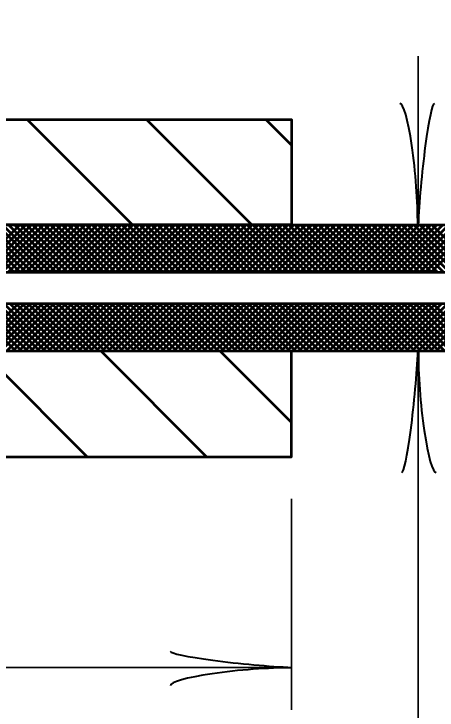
# Model space of a CAD drawing. Extents: x -1 to 679, y 0 to 440.
# Drawn here: x 552.35 to 562.39, y 210.66 to 227.17 of the extents above; entities that cross this region are included whole.
import ezdxf

# ---------------------------------------------------------------- set-up
doc = ezdxf.new("R2010")
doc.units = 0
doc.header["$LTSCALE"] = 0.8
doc.layers.add('1', color=7, linetype='Continuous', lineweight=53)

msp = doc.modelspace()

# ---------------------------------------------------------------- linework, layer by layer
at = {"layer": '1', "lineweight": 35}
for p, q in [((561.936, 222.1716), (561.936, 226.1716)), ((561.936, 219.1716), (561.936, 206.9216)), ((558.936, 215.6716), (558.936, 210.6716)), ((530.9762, 211.6716), (558.936, 211.6716))]:
    msp.add_line(p, q, dxfattribs=at)
at = {"layer": '1'}
for p, q in [((555.1649, 222.1716), (552.6649, 224.6716)), ((557.9934, 222.1716), (555.4934, 224.6716)), ((558.936, 224.0574), (558.3218, 224.6716)), ((552.3568, 221.0466), (549.9818, 223.4216)), ((552.4982, 221.0466), (550.1232, 223.4216)), ((552.6396, 221.0466), (550.2646, 223.4216)), ((552.781, 221.0466), (550.406, 223.4216)), ((552.9224, 221.0466), (550.5474, 223.4216)), ((551.3608, 221.0466), (552.4858, 222.1716)), ((551.5023, 221.0466), (552.6273, 222.1716)), ((551.6437, 221.0466), (552.7687, 222.1716)), ((551.7851, 221.0466), (552.9101, 222.1716)), ((551.9265, 221.0466), (553.0515, 222.1716)), ((553.0638, 221.0466), (551.9388, 222.1716)), ((552.0679, 221.0466), (553.1929, 222.1716)), ((553.2052, 221.0466), (552.0802, 222.1716)), ((552.2093, 221.0466), (553.3343, 222.1716)), ((553.3467, 221.0466), (552.2217, 222.1716)), ((552.3507, 221.0466), (553.4757, 222.1716)), ((553.4881, 221.0466), (552.3631, 222.1716)), ((552.4922, 221.0466), (553.6172, 222.1716)), ((553.6295, 221.0466), (552.5045, 222.1716)), ((552.6337, 221.0466), (553.7587, 222.1716)), ((553.7709, 221.0466), (552.6459, 222.1716)), ((552.7751, 221.0466), (553.9001, 222.1716)), ((553.9124, 221.0466), (552.7874, 222.1716)), ((552.9165, 221.0466), (554.0415, 222.1716)), ((554.0538, 221.0466), (552.9288, 222.1716)), ((553.0579, 221.0466), (554.1829, 222.1716)), ((554.1952, 221.0466), (553.0702, 222.1716)), ((553.1993, 221.0466), (554.3243, 222.1716)), ((554.3367, 221.0466), (553.2117, 222.1716)), ((553.3407, 221.0466), (554.4657, 222.1716)), ((554.4781, 221.0466), (553.3531, 222.1716)), ((553.4822, 221.0466), (554.6072, 222.1716)), ((554.6195, 221.0466), (553.4945, 222.1716)), ((553.6236, 221.0466), (554.7486, 222.1716)), ((554.7609, 221.0466), (553.6359, 222.1716)), ((553.765, 221.0466), (554.89, 222.1716)), ((554.9023, 221.0466), (553.7773, 222.1716)), ((553.9064, 221.0466), (555.0314, 222.1716)), ((555.0437, 221.0466), (553.9187, 222.1716)), ((554.0478, 221.0466), (555.1728, 222.1716)), ((555.1852, 221.0466), (554.0602, 222.1716)), ((554.1893, 221.0466), (555.3143, 222.1716)), ((555.3266, 221.0466), (554.2016, 222.1716)), ((554.3307, 221.0466), (555.4557, 222.1716)), ((555.468, 221.0466), (554.343, 222.1716)), ((554.4721, 221.0466), (555.5971, 222.1716)), ((555.6094, 221.0466), (554.4844, 222.1716)), ((554.6135, 221.0466), (555.7385, 222.1716)), ((555.7508, 221.0466), (554.6258, 222.1716)), ((554.7549, 221.0466), (555.8799, 222.1716)), ((555.8922, 221.0466), (554.7672, 222.1716)), ((554.8963, 221.0466), (556.0213, 222.1716)), ((556.0337, 221.0466), (554.9087, 222.1716)), ((555.0377, 221.0466), (556.1627, 222.1716)), ((556.1751, 221.0466), (555.0501, 222.1716)), ((555.1793, 221.0466), (556.3043, 222.1716)), ((556.3166, 221.0466), (555.1916, 222.1716)), ((555.3207, 221.0466), (556.4457, 222.1716)), ((556.458, 221.0466), (555.333, 222.1716)), ((555.4621, 221.0466), (556.5871, 222.1716)), ((556.5994, 221.0466), (555.4744, 222.1716)), ((555.6035, 221.0466), (556.7285, 222.1716)), ((556.7408, 221.0466), (555.6158, 222.1716)), ((555.7449, 221.0466), (556.8699, 222.1716)), ((556.8822, 221.0466), (555.7572, 222.1716)), ((555.8863, 221.0466), (557.0113, 222.1716)), ((557.0237, 221.0466), (555.8987, 222.1716)), ((556.0277, 221.0466), (557.1527, 222.1716)), ((557.1651, 221.0466), (556.0401, 222.1716)), ((556.1692, 221.0466), (557.2942, 222.1716)), ((557.3065, 221.0466), (556.1815, 222.1716)), ((556.3106, 221.0466), (557.4356, 222.1716)), ((557.4479, 221.0466), (556.3229, 222.1716)), ((556.452, 221.0466), (557.577, 222.1716)), ((557.5893, 221.0466), (556.4643, 222.1716)), ((556.5934, 221.0466), (557.7184, 222.1716)), ((557.7307, 221.0466), (556.6057, 222.1716)), ((556.7348, 221.0466), (557.8598, 222.1716)), ((557.8722, 221.0466), (556.7472, 222.1716)), ((556.8763, 221.0466), (558.0013, 222.1716)), ((558.0136, 221.0466), (556.8886, 222.1716)), ((557.0177, 221.0466), (558.1427, 222.1716)), ((558.155, 221.0466), (557.03, 222.1716)), ((557.1591, 221.0466), (558.2841, 222.1716)), ((558.2964, 221.0466), (557.1714, 222.1716)), ((557.3005, 221.0466), (558.4255, 222.1716)), ((558.4378, 221.0466), (557.3128, 222.1716)), ((557.4419, 221.0466), (558.5669, 222.1716)), ((558.5793, 221.0466), (557.4543, 222.1716)), ((557.5833, 221.0466), (558.7083, 222.1716)), ((558.7207, 221.0466), (557.5957, 222.1716)), ((557.7248, 221.0466), (558.8498, 222.1716)), ((558.8622, 221.0466), (557.7372, 222.1716)), ((557.8663, 221.0466), (558.9913, 222.1716)), ((559.0036, 221.0466), (557.8786, 222.1716)), ((558.0077, 221.0466), (559.1327, 222.1716)), ((559.145, 221.0466), (558.02, 222.1716)), ((558.1491, 221.0466), (559.2741, 222.1716)), ((559.2864, 221.0466), (558.1614, 222.1716)), ((558.2905, 221.0466), (559.4155, 222.1716)), ((559.4278, 221.0466), (558.3028, 222.1716)), ((558.4319, 221.0466), (559.5569, 222.1716)), ((559.5693, 221.0466), (558.4443, 222.1716)), ((558.5733, 221.0466), (559.6983, 222.1716)), ((559.7107, 221.0466), (558.5857, 222.1716)), ((558.7147, 221.0466), (559.8397, 222.1716)), ((559.8521, 221.0466), (558.7271, 222.1716)), ((558.8562, 221.0466), (559.9812, 222.1716)), ((559.9935, 221.0466), (558.8685, 222.1716)), ((558.9976, 221.0466), (560.1226, 222.1716)), ((560.1349, 221.0466), (559.0099, 222.1716)), ((559.139, 221.0466), (560.264, 222.1716)), ((560.2763, 221.0466), (559.1513, 222.1716)), ((559.2804, 221.0466), (560.4054, 222.1716)), ((560.4177, 221.0466), (559.2927, 222.1716)), ((559.4218, 221.0466), (560.5468, 222.1716)), ((560.5592, 221.0466), (559.4342, 222.1716)), ((559.5632, 221.0466), (560.6882, 222.1716)), ((560.7006, 221.0466), (559.5756, 222.1716)), ((559.7047, 221.0466), (560.8297, 222.1716)), ((560.842, 221.0466), (559.717, 222.1716)), ((559.8461, 221.0466), (560.9711, 222.1716)), ((560.9834, 221.0466), (559.8584, 222.1716)), ((559.9875, 221.0466), (561.1125, 222.1716)), ((561.1248, 221.0466), (559.9998, 222.1716)), ((560.1289, 221.0466), (561.2539, 222.1716)), ((561.2663, 221.0466), (560.1413, 222.1716)), ((560.2704, 221.0466), (561.3954, 222.1716)), ((561.4077, 221.0466), (560.2827, 222.1716)), ((560.4118, 221.0466), (561.5368, 222.1716)), ((561.5492, 221.0466), (560.4242, 222.1716)), ((560.5532, 221.0466), (561.6782, 222.1716)), ((561.6906, 221.0466), (560.5656, 222.1716)), ((560.6947, 221.0466), (561.8197, 222.1716)), ((561.832, 221.0466), (560.707, 222.1716)), ((560.8361, 221.0466), (561.9611, 222.1716)), ((561.9734, 221.0466), (560.8484, 222.1716)), ((560.9775, 221.0466), (562.1025, 222.1716)), ((562.1148, 221.0466), (560.9898, 222.1716)), ((561.1189, 221.0466), (562.2439, 222.1716)), ((562.2563, 221.0466), (561.1313, 222.1716)), ((561.2603, 221.0466), (562.3853, 222.1716)), ((562.3977, 221.0466), (561.2727, 222.1716)), ((561.4017, 221.0466), (562.5267, 222.1716)), ((562.5391, 221.0466), (561.4141, 222.1716)), ((561.5432, 221.0466), (562.6682, 222.1716)), ((562.6805, 221.0466), (561.5555, 222.1716)), ((561.6846, 221.0466), (562.8096, 222.1716)), ((562.8219, 221.0466), (561.6969, 222.1716)), ((561.826, 221.0466), (562.951, 222.1716)), ((562.9633, 221.0466), (561.8383, 222.1716)), ((561.9674, 221.0466), (563.0924, 222.1716)), ((563.1047, 221.0466), (561.9797, 222.1716)), ((562.1088, 221.0466), (563.2338, 222.1716)), ((563.2462, 221.0466), (562.1212, 222.1716)), ((562.2502, 221.0466), (563.3752, 222.1716)), ((563.3876, 221.0466), (562.2626, 222.1716)), ((550.0743, 217.9216), (552.4493, 220.2966)), ((550.2157, 217.9216), (552.5907, 220.2966)), ((550.3572, 217.9216), (552.7322, 220.2966)), ((550.4986, 217.9216), (552.8736, 220.2966)), ((550.64, 217.9216), (553.015, 220.2966)), ((552.3932, 219.1716), (551.2682, 220.2966)), ((552.5347, 219.1716), (551.4097, 220.2966)), ((552.6761, 219.1716), (551.5511, 220.2966)), ((552.8175, 219.1716), (551.6925, 220.2966)), ((552.9589, 219.1716), (551.8339, 220.2966)), ((553.1003, 219.1716), (551.9753, 220.2966)), ((552.0314, 219.1716), (553.1564, 220.2966)), ((553.2418, 219.1716), (552.1168, 220.2966)), ((552.1728, 219.1716), (553.2978, 220.2966)), ((553.3832, 219.1716), (552.2582, 220.2966)), ((552.3143, 219.1716), (553.4393, 220.2966)), ((553.5247, 219.1716), (552.3997, 220.2966)), ((552.4557, 219.1716), (553.5807, 220.2966)), ((553.6661, 219.1716), (552.5411, 220.2966)), ((552.5971, 219.1716), (553.7221, 220.2966)), ((553.8075, 219.1716), (552.6825, 220.2966)), ((552.7385, 219.1716), (553.8635, 220.2966)), ((553.9489, 219.1716), (552.8239, 220.2966)), ((552.8799, 219.1716), (554.0049, 220.2966)), ((554.0903, 219.1716), (552.9653, 220.2966)), ((553.0213, 219.1716), (554.1463, 220.2966)), ((554.2318, 219.1716), (553.1068, 220.2966)), ((553.1627, 219.1716), (554.2877, 220.2966)), ((554.3732, 219.1716), (553.2482, 220.2966)), ((553.3043, 219.1716), (554.4293, 220.2966)), ((554.5146, 219.1716), (553.3896, 220.2966)), ((553.4457, 219.1716), (554.5707, 220.2966)), ((554.656, 219.1716), (553.531, 220.2966)), ((553.5871, 219.1716), (554.7121, 220.2966)), ((554.7974, 219.1716), (553.6724, 220.2966)), ((553.7285, 219.1716), (554.8535, 220.2966)), ((554.9388, 219.1716), (553.8138, 220.2966)), ((553.8699, 219.1716), (554.9949, 220.2966)), ((555.0802, 219.1716), (553.9552, 220.2966)), ((554.0113, 219.1716), (555.1363, 220.2966)), ((555.2217, 219.1716), (554.0967, 220.2966)), ((554.1527, 219.1716), (555.2777, 220.2966)), ((555.3631, 219.1716), (554.2381, 220.2966)), ((554.2942, 219.1716), (555.4192, 220.2966)), ((555.5045, 219.1716), (554.3795, 220.2966)), ((554.4356, 219.1716), (555.5606, 220.2966)), ((555.6459, 219.1716), (554.5209, 220.2966)), ((554.577, 219.1716), (555.702, 220.2966)), ((555.7874, 219.1716), (554.6624, 220.2966)), ((554.7184, 219.1716), (555.8434, 220.2966)), ((555.9288, 219.1716), (554.8038, 220.2966)), ((554.8598, 219.1716), (555.9848, 220.2966)), ((556.0702, 219.1716), (554.9452, 220.2966)), ((555.0013, 219.1716), (556.1263, 220.2966)), ((556.2117, 219.1716), (555.0867, 220.2966)), ((555.1427, 219.1716), (556.2677, 220.2966)), ((556.3531, 219.1716), (555.2281, 220.2966)), ((555.2841, 219.1716), (556.4091, 220.2966)), ((556.4945, 219.1716), (555.3695, 220.2966)), ((555.4255, 219.1716), (556.5505, 220.2966)), ((556.6359, 219.1716), (555.5109, 220.2966)), ((555.5669, 219.1716), (556.6919, 220.2966)), ((556.7773, 219.1716), (555.6523, 220.2966)), ((555.7083, 219.1716), (556.8333, 220.2966)), ((556.9187, 219.1716), (555.7937, 220.2966)), ((555.8498, 219.1716), (556.9748, 220.2966)), ((557.0602, 219.1716), (555.9352, 220.2966)), ((555.9913, 219.1716), (557.1163, 220.2966)), ((557.2016, 219.1716), (556.0766, 220.2966)), ((556.1327, 219.1716), (557.2577, 220.2966)), ((557.343, 219.1716), (556.218, 220.2966)), ((556.2741, 219.1716), (557.3991, 220.2966)), ((557.4844, 219.1716), (556.3594, 220.2966)), ((556.4155, 219.1716), (557.5405, 220.2966)), ((557.6258, 219.1716), (556.5008, 220.2966)), ((556.5569, 219.1716), (557.6819, 220.2966)), ((557.7672, 219.1716), (556.6422, 220.2966)), ((556.6983, 219.1716), (557.8233, 220.2966)), ((557.9087, 219.1716), (556.7837, 220.2966)), ((556.8397, 219.1716), (557.9647, 220.2966)), ((558.0501, 219.1716), (556.9251, 220.2966)), ((556.9812, 219.1716), (558.1062, 220.2966)), ((558.1916, 219.1716), (557.0666, 220.2966)), ((557.1226, 219.1716), (558.2476, 220.2966)), ((558.333, 219.1716), (557.208, 220.2966)), ((557.264, 219.1716), (558.389, 220.2966)), ((558.4744, 219.1716), (557.3494, 220.2966)), ((557.4054, 219.1716), (558.5304, 220.2966)), ((558.6158, 219.1716), (557.4908, 220.2966)), ((557.5468, 219.1716), (558.6718, 220.2966)), ((558.7572, 219.1716), (557.6322, 220.2966)), ((557.6882, 219.1716), (558.8132, 220.2966)), ((558.8987, 219.1716), (557.7737, 220.2966)), ((557.8297, 219.1716), (558.9547, 220.2966)), ((559.0401, 219.1716), (557.9151, 220.2966)), ((557.9711, 219.1716), (559.0961, 220.2966)), ((559.1815, 219.1716), (558.0565, 220.2966)), ((558.1125, 219.1716), (559.2375, 220.2966)), ((559.3229, 219.1716), (558.1979, 220.2966)), ((558.2539, 219.1716), (559.3789, 220.2966)), ((559.4643, 219.1716), (558.3393, 220.2966)), ((558.3954, 219.1716), (559.5204, 220.2966)), ((559.6057, 219.1716), (558.4807, 220.2966)), ((558.5368, 219.1716), (559.6618, 220.2966)), ((559.7472, 219.1716), (558.6222, 220.2966)), ((558.6782, 219.1716), (559.8032, 220.2966)), ((559.8886, 219.1716), (558.7636, 220.2966)), ((558.8197, 219.1716), (559.9447, 220.2966)), ((560.03, 219.1716), (558.905, 220.2966)), ((558.9611, 219.1716), (560.0861, 220.2966)), ((560.1714, 219.1716), (559.0464, 220.2966)), ((559.1025, 219.1716), (560.2275, 220.2966)), ((560.3128, 219.1716), (559.1878, 220.2966)), ((559.2439, 219.1716), (560.3689, 220.2966)), ((560.4543, 219.1716), (559.3293, 220.2966)), ((559.3853, 219.1716), (560.5103, 220.2966)), ((560.5957, 219.1716), (559.4707, 220.2966)), ((559.5267, 219.1716), (560.6517, 220.2966)), ((560.7372, 219.1716), (559.6122, 220.2966)), ((559.6682, 219.1716), (560.7932, 220.2966)), ((560.8786, 219.1716), (559.7536, 220.2966)), ((559.8096, 219.1716), (560.9346, 220.2966)), ((561.02, 219.1716), (559.895, 220.2966)), ((559.951, 219.1716), (561.076, 220.2966)), ((561.1614, 219.1716), (560.0364, 220.2966)), ((560.0924, 219.1716), (561.2174, 220.2966)), ((561.3028, 219.1716), (560.1778, 220.2966)), ((560.2338, 219.1716), (561.3588, 220.2966)), ((561.4443, 219.1716), (560.3193, 220.2966)), ((560.3752, 219.1716), (561.5002, 220.2966)), ((561.5857, 219.1716), (560.4607, 220.2966)), ((560.5167, 219.1716), (561.6417, 220.2966)), ((561.7271, 219.1716), (560.6021, 220.2966)), ((560.6581, 219.1716), (561.7831, 220.2966)), ((561.8685, 219.1716), (560.7435, 220.2966)), ((560.7996, 219.1716), (561.9246, 220.2966)), ((562.0099, 219.1716), (560.8849, 220.2966)), ((560.941, 219.1716), (562.066, 220.2966)), ((562.1513, 219.1716), (561.0263, 220.2966)), ((561.0824, 219.1716), (562.2074, 220.2966)), ((562.2927, 219.1716), (561.1677, 220.2966)), ((561.2238, 219.1716), (562.3488, 220.2966)), ((562.4342, 219.1716), (561.3092, 220.2966)), ((561.3652, 219.1716), (562.4902, 220.2966)), ((562.5756, 219.1716), (561.4506, 220.2966)), ((561.5067, 219.1716), (562.6317, 220.2966)), ((562.717, 219.1716), (561.592, 220.2966)), ((561.6481, 219.1716), (562.7731, 220.2966)), ((562.8584, 219.1716), (561.7334, 220.2966)), ((561.7895, 219.1716), (562.9145, 220.2966)), ((562.9998, 219.1716), (561.8748, 220.2966)), ((561.9309, 219.1716), (563.0559, 220.2966)), ((563.1413, 219.1716), (562.0163, 220.2966)), ((562.0723, 219.1716), (563.1973, 220.2966)), ((563.2827, 219.1716), (562.1577, 220.2966)), ((562.2138, 219.1716), (563.3388, 220.2966)), ((563.4242, 219.1716), (562.2992, 220.2966)), ((562.3552, 219.1716), (563.4802, 220.2966)), ((556.9162, 216.6716), (554.4162, 219.1716)), ((558.936, 217.4802), (557.2447, 219.1716)), ((554.0878, 216.6716), (551.8365, 218.9229))]:
    msp.add_line(p, q, dxfattribs=at)
for points in [[(522.9762, 223.7747), (522.9762, 225.5357), (530.9762, 225.5357), (530.9762, 227.1716), (544.936, 227.1716), (544.936, 226.4216), (550.936, 224.6716), (558.936, 224.6716), (558.936, 222.1716), (551.936, 222.1716), (551.436, 223.4216), (538.6953, 223.4216), (538.6953, 223.8997), (534.6953, 223.8997), (534.6953, 224.6497), (533.6953, 224.6497), (533.6953, 224.1497), (533.1953, 224.1497), (531.4453, 223.7747)], [(538.6953, 223.4216), (551.436, 223.4216), (551.936, 222.1716), (558.936, 222.1716), (568.936, 222.1716), (568.936, 219.1716), (558.936, 219.1716), (551.936, 219.1716), (551.436, 217.9216), (538.6953, 217.9216)], [(522.9762, 217.5684), (522.9762, 215.8075), (530.9762, 215.8075), (530.9762, 214.1716), (544.936, 214.1716), (544.936, 214.9216), (550.936, 216.6716), (558.936, 216.6716), (558.936, 219.1716), (551.936, 219.1716), (551.436, 217.9216), (538.6953, 217.9216)]]:
    msp.add_lwpolyline(points, dxfattribs=at)
msp.add_lwpolyline([(549.4453, 220.2966), (549.4453, 221.0466), (568.4363, 221.0466), (568.4363, 220.2966)], close=True, dxfattribs=at)
at = {"layer": '1', "lineweight": 40}
for centre, major_axis, ratio, start_param, end_param in [((561.6597, 223.2628), (0.1562, -1.7857), 0.122415, 0.8963533, 3.1415927), ((562.1476, 223.2921), (-0.1757, -1.7565), 0.07063, 3.1407148, 5.41811), ((561.7244, 218.0511), (0.1757, 1.7565), 0.07063, 3.1407148, 5.41811), ((561.7244, 218.0511), (0.1757, 1.7565), 0.07063, 3.1407148, 5.41811), ((562.2123, 218.0804), (-0.1562, 1.7857), 0.122415, 0.8963533, 3.1415927), ((562.2123, 218.0804), (-0.1562, 1.7857), 0.122415, 0.8963533, 3.1415927), ((557.8155, 211.8832), (1.7565, -0.1757), 0.07063, 3.1407148, 5.41811), ((557.8448, 211.3953), (1.7857, 0.1562), 0.122415, 0.8963533, 3.1415927)]:
    msp.add_ellipse(centre, major_axis=major_axis, ratio=ratio, start_param=start_param, end_param=end_param, dxfattribs=at)

doc.saveas('drawing.dxf')
